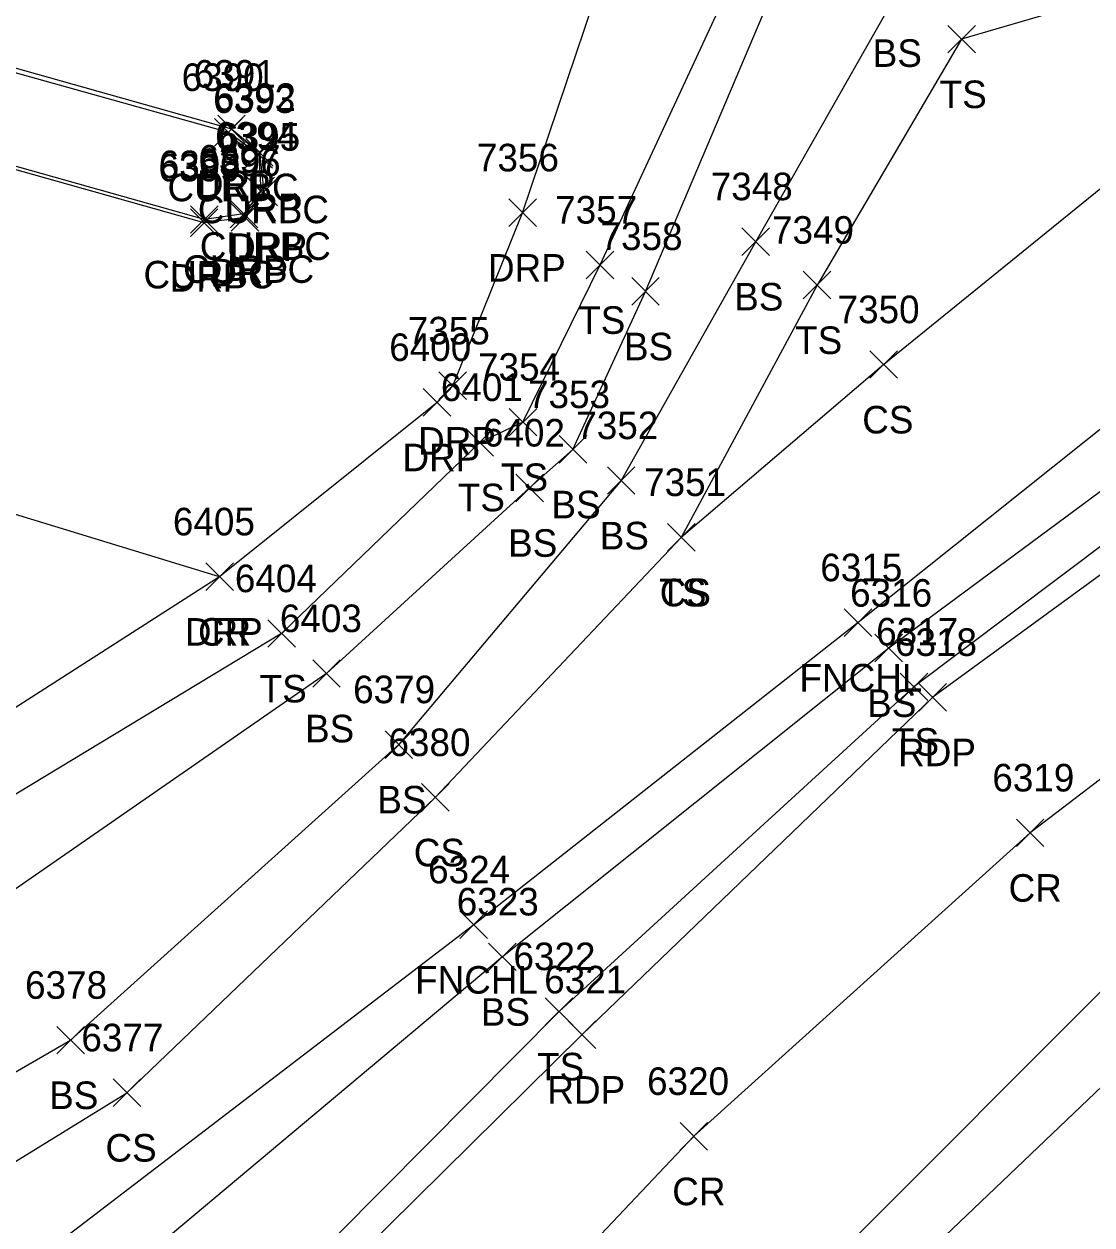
# Model space of a CAD drawing. Extents: x 1505656 to 1508446, y 700805 to 703031.
# Drawn here: x 1507921.8 to 1507999.2, y 701283 to 701370.1 of the extents above; entities that cross this region are included whole.
import ezdxf

# ---------------------------------------------------------------- set-up
doc = ezdxf.new("R2010")
doc.units = 0
for name, color, linetype in [('L_A', 7, 'Continuous'), ('L_I', 7, 'Continuous'), ('L_TIC', 7, 'Continuous'), ('LELB', 7, 'Continuous'), ('LFNC', 7, 'Continuous'), ('P_A', 7, 'Continuous'), ('P_I', 7, 'Continuous'), ('P_TIC', 7, 'Continuous'), ('PET', 7, 'Continuous'), ('PRC', 7, 'Continuous'), ('R_A', 7, 'Continuous'), ('R_I', 7, 'Continuous'), ('R_TIC', 7, 'Continuous'), ('RC', 7, 'Continuous'), ('RDP', 7, 'Continuous')]:
    doc.layers.add(name, color=color, linetype=linetype)

msp = doc.modelspace()

# ---------------------------------------------------------------- linework, layer by layer
at = {"layer": 'L_TIC'}
for points in [[(1507988.784, 701368.002), (1507990.784, 701370.002)], [(1507990.784, 701368.002), (1507988.784, 701370.002)], [(1507973.849, 701353.319), (1507975.849, 701355.319)], [(1507975.849, 701353.319), (1507973.849, 701355.319)], [(1507962.564, 701351.623), (1507964.564, 701353.623)], [(1507964.564, 701351.623), (1507962.564, 701353.623)], [(1507965.854, 701349.704), (1507967.854, 701351.704)], [(1507967.854, 701349.704), (1507965.854, 701351.704)], [(1507978.299, 701350.161), (1507980.299, 701352.161)], [(1507980.299, 701350.161), (1507978.299, 701352.161)], [(1507983.136, 701344.397), (1507985.136, 701346.397)], [(1507985.136, 701344.397), (1507983.136, 701346.397)], [(1507956.967, 701340.219), (1507958.967, 701342.219)], [(1507958.967, 701340.219), (1507956.967, 701342.219)], [(1507953.835, 701338.75), (1507955.835, 701340.75)], [(1507955.835, 701338.75), (1507953.835, 701340.75)], [(1507960.594, 701338.237), (1507962.594, 701340.237)], [(1507962.594, 701338.237), (1507960.594, 701340.237)], [(1507964.095, 701335.985), (1507966.095, 701337.985)], [(1507966.095, 701335.985), (1507964.095, 701337.985)], [(1507957.45, 701335.448), (1507959.45, 701337.448)], [(1507959.45, 701335.448), (1507957.45, 701337.448)], [(1507968.448, 701331.855), (1507970.448, 701333.855)], [(1507970.448, 701331.855), (1507968.448, 701333.855)], [(1507968.448, 701331.855), (1507970.448, 701333.855)], [(1507970.448, 701331.855), (1507968.448, 701333.855)], [(1507981.276, 701325.675), (1507983.276, 701327.675)], [(1507983.276, 701325.675), (1507981.276, 701327.675)], [(1507939.459, 701324.881), (1507941.459, 701326.881)], [(1507941.459, 701324.881), (1507939.459, 701326.881)], [(1507983.495, 701323.829), (1507985.495, 701325.829)], [(1507985.495, 701323.829), (1507983.495, 701325.829)], [(1507942.722, 701321.985), (1507944.722, 701323.985)], [(1507944.722, 701321.985), (1507942.722, 701323.985)], [(1507985.327, 701321.014), (1507987.327, 701323.014)], [(1507987.327, 701321.014), (1507985.327, 701323.014)], [(1507947.964, 701316.826), (1507949.964, 701318.826)], [(1507949.964, 701316.826), (1507947.964, 701318.826)], [(1507950.607, 701312.989), (1507952.607, 701314.989)], [(1507952.607, 701312.989), (1507950.607, 701314.989)], [(1507953.394, 701303.753), (1507955.394, 701305.753)], [(1507955.394, 701303.753), (1507953.394, 701305.753)], [(1507955.473, 701301.426), (1507957.473, 701303.426)], [(1507957.473, 701301.426), (1507955.473, 701303.426)], [(1507959.585, 701297.459), (1507961.585, 701299.459)], [(1507961.585, 701297.459), (1507959.585, 701299.459)], [(1507924.162, 701295.381), (1507926.162, 701297.381)], [(1507926.162, 701295.381), (1507924.162, 701297.381)], [(1507928.246, 701291.568), (1507930.246, 701293.568)], [(1507930.246, 701291.568), (1507928.246, 701293.568)]]:
    msp.add_lwpolyline(points, dxfattribs=at)
at = {"layer": 'LELB'}
for points in [[(1507961.594, 701339.237), (1507966.854, 701350.704), (1507978.168, 701377.392), (1507984.094, 701389.467), (1507985.898, 701400.004), (1507982.925, 701404.51), (1507975.578, 701408.406), (1507939.365, 701418.016), (1507887.402, 701433.001), (1507830.776, 701448.354), (1507779.697, 701462.877), (1507741.844, 701473.248), (1507681.452, 701490.365), (1507635.323, 701503.454), (1507588.247, 701517.577), (1507549.888, 701527.958), (1507509.019, 701539.672), (1507500.809, 701537.987)], [(1507957.967, 701341.219), (1507963.564, 701352.623), (1507975.47, 701378.256), (1507978.772, 701386.48), (1507982.496, 701396.801), (1507977.986, 701401.91), (1507971.661, 701405.43), (1507937.72, 701414.261), (1507886.354, 701430.076), (1507855.569, 701436.038), (1507830.318, 701445.864), (1507778.563, 701459.107), (1507741.375, 701469.574), (1507681.135, 701486.21), (1507634.99, 701499.304), (1507587.203, 701513.155), (1507549.301, 701524.058), (1507506.584, 701535.314)], [(1508154.404, 701419.517), (1508182.8, 701417.052), (1508215.235, 701410.847), (1508250.999, 701399.679), (1508213.979, 701405.197), (1508182.438, 701413.553), (1508154.371, 701414.418), (1508125.714, 701415.036), (1508096.258, 701409.756), (1508073.753, 701404.931), (1508062.945, 701402.238), (1508041.572, 701393.415), (1508020.149, 701386.082), (1508000.776, 701379.384), (1507984.895, 701371.992), (1507974.849, 701354.319), (1507965.095, 701336.985)], [(1508154.371, 701414.418), (1508126.402, 701412.233), (1508096.453, 701408.263), (1508071.134, 701402.053), (1508062.745, 701400.326), (1508044.702, 701391.761), (1508020.877, 701383.601), (1508002.228, 701372.656), (1507989.784, 701369.002), (1507979.299, 701351.161), (1507969.448, 701332.855)], [(1508044.702, 701391.761), (1508024.177, 701375.232), (1508005.131, 701362.415), (1507984.136, 701345.397), (1507969.448, 701332.855)], [(1507958.45, 701336.448), (1507943.722, 701322.985), (1507916.126, 701303.871), (1507903.315, 701294.673), (1507892.078, 701289.435), (1507877.871, 701288.465), (1507867.886, 701292.888), (1507821.406, 701310.865), (1507790.619, 701321.067), (1507785.006, 701323.391), (1507751.258, 701337.318), (1507705.703, 701357.181), (1507672.823, 701369.271), (1507646.455, 701380.374)], [(1508013.247, 701346.104), (1507984.495, 701324.829), (1507956.473, 701302.426), (1507918.756, 701270.827), (1507904.064, 701248.775), (1507886.679, 701234.442), (1507873.557, 701226.957), (1507860.004, 701227.906), (1507852, 701227.743), (1507843.178, 701230.266), (1507815.133, 701253.103), (1507771.903, 701280.143), (1507738.232, 701303.159), (1507696.593, 701329.666), (1507663.203, 701353.106), (1507646.455, 701366.454)], [(1508015.052, 701343.612), (1507986.327, 701322.014), (1507960.585, 701298.459), (1507925.277, 701262.854), (1507907.529, 701244.915), (1507889.255, 701230.657), (1507874.353, 701224.633), (1507863.532, 701221.863), (1507853.813, 701222.352), (1507841.841, 701226.616), (1507812.686, 701248.413), (1507769.981, 701276.582), (1507735.611, 701299.665), (1507693.172, 701327.017), (1507661.005, 701349.446), (1507641.822, 701365.101)], [(1507957.967, 701341.219), (1507954.835, 701339.75)], [(1507954.835, 701339.75), (1507940.459, 701325.881), (1507914.243, 701310.036), (1507901.292, 701306.148), (1507876.124, 701313.487), (1507827.268, 701328.669), (1507795.638, 701337.216)], [(1507961.594, 701339.237), (1507958.45, 701336.448)], [(1507965.095, 701336.985), (1507948.964, 701317.826)], [(1507969.448, 701332.855), (1507951.607, 701313.989)], [(1507888.87, 701277.41), (1507891.571, 701275.117), (1507895.888, 701279.383), (1507907.988, 701286.458), (1507925.162, 701296.381), (1507948.964, 701317.826)], [(1508228.404, 701034.721), (1508236.316, 701028.834), (1508243.457, 701016.955), (1508237.793, 700999.931), (1508220.382, 700978.225), (1508211.627, 700976.182), (1508200.235, 700981.483), (1508176.077, 700993.302), (1508134.871, 701022.609), (1508102.046, 701043.729), (1508059.544, 701072.446), (1508045.58, 701083.254), (1508024.829, 701096.462), (1507993.796, 701118.004), (1507968.478, 701136.482), (1507954.541, 701151.103), (1507949.818, 701167.812), (1507943.91, 701185.442), (1507939.542, 701206.063), (1507946.418, 701227.54), (1507956.393, 701251.264), (1507981.337, 701275.267), (1508009.303, 701301.946), (1508033.182, 701318.193)], [(1507896.578, 701278.476), (1507910.244, 701280.857), (1507929.246, 701292.568), (1507951.607, 701313.989)]]:
    msp.add_lwpolyline(points, dxfattribs=at)
at = {"layer": 'LFNC'}
msp.add_lwpolyline([(1508010.651, 701349.309), (1507982.276, 701326.675), (1507954.394, 701304.753), (1507916.993, 701276.137)], dxfattribs=at)
at = {"layer": 'P_TIC'}
for points in [[(1507934.962, 701329.003), (1507936.962, 701331.003)], [(1507936.962, 701329.003), (1507934.962, 701331.003)], [(1507986.691, 701320.256), (1507988.691, 701322.256)], [(1507988.691, 701320.256), (1507986.691, 701322.256)], [(1507993.761, 701310.423), (1507995.761, 701312.423)], [(1507995.761, 701310.423), (1507993.761, 701312.423)], [(1507961.249, 701295.772), (1507963.249, 701297.772)], [(1507963.249, 701295.772), (1507961.249, 701297.772)], [(1507969.363, 701288.405), (1507971.363, 701290.405)], [(1507971.363, 701288.405), (1507969.363, 701290.405)]]:
    msp.add_lwpolyline(points, dxfattribs=at)
at = {"layer": 'PET'}
for points in [[(1508016.501, 701342.291), (1507987.691, 701321.256), (1507962.249, 701296.772), (1507926.14, 701261.093), (1507909.38, 701242.504), (1507891.129, 701228.541), (1507874.456, 701220.751), (1507860.612, 701217.505), (1507848.305, 701219.64), (1507839.062, 701222.133)], [(1507948.13, 701144.998), (1507937.667, 701159.331), (1507928.716, 701179.192), (1507927.12, 701193.299), (1507928.094, 701211.745), (1507932.34, 701224.772), (1507943.285, 701240.896), (1507956.678, 701256.603), (1508005.727, 701305.787), (1508029.777, 701323.506)]]:
    msp.add_lwpolyline(points, dxfattribs=at)
at = {"layer": 'PRC'}
for points in [[(1507935.962, 701330.003), (1507909.437, 701338.107), (1507883.795, 701345.591), (1507835.941, 701362.417), (1507798.498, 701369.56), (1507763.399, 701379.372), (1507717.423, 701392.35), (1507683.35, 701403.952), (1507646.434, 701419.531)], [(1508022.549, 701332.623), (1507994.761, 701311.423), (1507970.363, 701289.405), (1507934.615, 701251.602), (1507912.409, 701224.006), (1507894.427, 701198.396), (1507885.269, 701189.479)]]:
    msp.add_lwpolyline(points, dxfattribs=at)
at = {"layer": 'R_TIC'}
for points in [[(1507935.604, 701361.245), (1507937.604, 701363.245)], [(1507937.604, 701361.245), (1507935.604, 701363.245)], [(1507935.83, 701361.488), (1507937.83, 701363.488)], [(1507937.83, 701361.488), (1507935.83, 701363.488)], [(1507937.804, 701359.651), (1507939.804, 701361.651)], [(1507939.804, 701359.651), (1507937.804, 701361.651)], [(1507937.858, 701359.794), (1507939.858, 701361.794)], [(1507939.858, 701359.794), (1507937.858, 701361.794)], [(1507937.948, 701356.987), (1507939.948, 701358.987)], [(1507939.948, 701356.987), (1507937.948, 701358.987)], [(1507938.167, 701356.913), (1507940.167, 701358.913)], [(1507940.167, 701356.913), (1507938.167, 701358.913)], [(1507933.861, 701354.919), (1507935.861, 701356.919)], [(1507935.861, 701354.919), (1507933.861, 701356.919)], [(1507936.732, 701355.323), (1507938.732, 701357.323)], [(1507938.732, 701355.323), (1507936.732, 701357.323)], [(1507936.805, 701355.07), (1507938.805, 701357.07)], [(1507938.805, 701355.07), (1507936.805, 701357.07)], [(1507956.943, 701355.412), (1507958.943, 701357.412)], [(1507958.943, 701355.412), (1507956.943, 701357.412)], [(1507933.844, 701354.684), (1507935.844, 701356.684)], [(1507935.844, 701354.684), (1507933.844, 701356.684)], [(1507951.874, 701342.857), (1507953.874, 701344.857)], [(1507953.874, 701342.857), (1507951.874, 701344.857)], [(1507950.739, 701341.655), (1507952.739, 701343.655)], [(1507952.739, 701341.655), (1507950.739, 701343.655)], [(1507934.962, 701329.003), (1507936.962, 701331.003)], [(1507936.962, 701329.003), (1507934.962, 701331.003)]]:
    msp.add_lwpolyline(points, dxfattribs=at)
at = {"layer": 'RC'}
for points in [[(1507936.604, 701362.245), (1507938.804, 701360.651), (1507938.948, 701357.987), (1507937.732, 701356.323), (1507934.861, 701355.919), (1507894.495, 701367.291), (1507841.233, 701382.099), (1507810.06, 701390.995), (1507774.184, 701401.051), (1507725.216, 701414.743), (1507696.87, 701422.962), (1507662.988, 701432.373), (1507660.951, 701433.971), (1507660.838, 701436.074), (1507662.142, 701438.312), (1507664.971, 701438.566), (1507694.726, 701430.194), (1507739.312, 701417.583)], [(1507893.332, 701374.383), (1507936.604, 701362.245)]]:
    msp.add_lwpolyline(points, dxfattribs=at)
at = {"layer": 'RDP'}
for points in [[(1507952.874, 701343.857), (1507957.943, 701356.412), (1507966.325, 701381.282), (1507973.12, 701402.408), (1507969.567, 701402.27), (1507936.926, 701411.258), (1507885.089, 701425.87), (1507857.523, 701433.739), (1507857.194, 701434.187), (1507856.274, 701435.163), (1507855.562, 701435.025), (1507852.735, 701435.105), (1507827.761, 701442.085), (1507776.257, 701456.606), (1507742.234, 701466.171), (1507741.408, 701466.67), (1507739.589, 701467.923), (1507738.515, 701467.857), (1507736.303, 701467.666), (1507680.436, 701483.397)], [(1507936.83, 701362.488), (1507938.858, 701360.794), (1507939.167, 701357.913), (1507937.805, 701356.07), (1507934.844, 701355.684), (1507894.326, 701367.092), (1507841.147, 701381.949), (1507809.953, 701390.755), (1507774.085, 701400.892), (1507725.261, 701414.513), (1507696.836, 701422.766), (1507662.904, 701431.927), (1507660.842, 701433.834), (1507660.733, 701436.079), (1507661.897, 701438.778), (1507665.356, 701438.919), (1507695.004, 701430.442), (1507739.467, 701417.91)], [(1507951.739, 701342.655), (1507935.962, 701330.003), (1507912.824, 701315.168), (1507908.157, 701312.993), (1507906.839, 701313.693), (1507903.916, 701315.235), (1507880.395, 701321.837), (1507826.279, 701337.19), (1507797.34, 701345.352), (1507796.287, 701345.465), (1507794.149, 701345.135), (1507793.012, 701345.823), (1507790.932, 701347.21), (1507754.593, 701357.439), (1507713.407, 701368.971), (1507682.178, 701377.828), (1507680.886, 701378.094), (1507671.344, 701394.198), (1507665.776, 701399.97), (1507654.467, 701402.048), (1507647.966, 701399.915)], [(1507893.489, 701374.726), (1507936.83, 701362.488)], [(1507952.874, 701343.857), (1507951.739, 701342.655)]]:
    msp.add_lwpolyline(points, dxfattribs=at)

# ---------------------------------------------------------------- texts
at = {"layer": 'L_A'}
for s, p in [('BS', (1507983.336, 701366.992)), ('TS', (1507988.193, 701364.002)), ('BS', (1507973.29, 701349.319)), ('TS', (1507961.974, 701347.623)), ('TS', (1507977.709, 701346.161)), ('BS', (1507965.295, 701345.704)), ('CS', (1507982.577, 701340.397)), ('TS', (1507956.376, 701336.219)), ('TS', (1507953.244, 701334.75)), ('BS', (1507960.035, 701334.237)), ('BS', (1507956.891, 701331.448)), ('BS', (1507963.536, 701331.985)), ('TS', (1507967.858, 701327.855)), ('CS', (1507967.889, 701327.855)), ('TS', (1507938.869, 701320.881)), ('FNCHL', (1507978.024, 701321.675)), ('BS', (1507982.936, 701319.829)), ('BS', (1507942.162, 701317.985)), ('TS', (1507984.736, 701317.014)), ('BS', (1507947.405, 701312.826)), ('CS', (1507950.048, 701308.989)), ('FNCHL', (1507950.142, 701299.753)), ('BS', (1507954.914, 701297.426)), ('TS', (1507958.995, 701293.459)), ('BS', (1507923.603, 701291.381)), ('CS', (1507927.687, 701287.568))]:
    msp.add_text(s, height=2, dxfattribs=at).set_placement(p)
at = {"layer": 'L_I'}
for s, p in [('7348', (1507971.589, 701357.319)), ('7357', (1507960.305, 701355.623)), ('7349', (1507976.032, 701354.161)), ('7358', (1507963.594, 701353.704)), ('7350', (1507980.789, 701348.397)), ('7354', (1507954.707, 701344.219)), ('6401', (1507952.016, 701342.75)), ('7353', (1507958.334, 701342.237)), ('6402', (1507955.064, 701339.448)), ('7352', (1507961.835, 701339.985)), ('7351', (1507966.755, 701335.855)), ('7351', (1507966.755, 701335.855)), ('6315', (1507979.535, 701329.675)), ('6404', (1507937.073, 701328.881)), ('6316', (1507981.7, 701327.829)), ('6403', (1507940.336, 701325.985)), ('6317', (1507983.587, 701325.014)), ('6379', (1507945.649, 701320.826)), ('6380', (1507948.213, 701316.989)), ('6324', (1507951.086, 701307.753)), ('6323', (1507953.166, 701305.426)), ('6322', (1507957.278, 701301.459)), ('6378', (1507921.855, 701299.381)), ('6377', (1507925.939, 701295.568))]:
    msp.add_text(s, height=2, dxfattribs=at).set_placement(p)
at = {"layer": 'P_A'}
for s, p in [('CR', (1507934.395, 701325.003)), ('RDP', (1507985.179, 701316.256)), ('CR', (1507993.194, 701306.423)), ('RDP', (1507959.737, 701291.772)), ('CR', (1507968.796, 701284.405))]:
    msp.add_text(s, height=2, dxfattribs=at).set_placement(p)
at = {"layer": 'P_I'}
for s, p in [('6405', (1507932.576, 701333.003)), ('6318', (1507984.951, 701324.256)), ('6319', (1507992.013, 701314.423)), ('6321', (1507959.509, 701299.772)), ('6320', (1507966.969, 701292.405))]:
    msp.add_text(s, height=2, dxfattribs=at).set_placement(p)
at = {"layer": 'R_A'}
for s, p in [('DRP', (1507934.319, 701357.488)), ('CURBC', (1507932.187, 701357.245)), ('DRP', (1507936.346, 701355.794)), ('CURBC', (1507934.387, 701355.651)), ('CURBC', (1507934.53, 701352.987)), ('DRP', (1507936.655, 701352.913)), ('DRP', (1507955.431, 701351.412)), ('CURBC', (1507930.444, 701350.919)), ('DRP', (1507932.332, 701350.684)), ('CURBC', (1507933.315, 701351.323)), ('DRP', (1507935.293, 701351.07)), ('DRP', (1507950.362, 701338.857)), ('DRP', (1507949.227, 701337.655)), ('DRP', (1507933.45, 701325.003))]:
    msp.add_text(s, height=2, dxfattribs=at).set_placement(p)
at = {"layer": 'R_I'}
for s, p in [('6391', (1507934.09, 701365.488)), ('6390', (1507933.211, 701365.245)), ('6393', (1507935.497, 701363.651)), ('6392', (1507935.55, 701363.794)), ('6394', (1507935.641, 701360.987)), ('6395', (1507935.86, 701360.913)), ('6397', (1507934.425, 701359.323)), ('7356', (1507954.628, 701359.412)), ('6399', (1507931.529, 701358.684)), ('6398', (1507931.554, 701358.919)), ('6396', (1507934.443, 701359.07)), ('7355', (1507949.614, 701346.857)), ('6400', (1507948.267, 701345.655)), ('6405', (1507932.576, 701333.003))]:
    msp.add_text(s, height=2, dxfattribs=at).set_placement(p)

doc.saveas('drawing.dxf')
